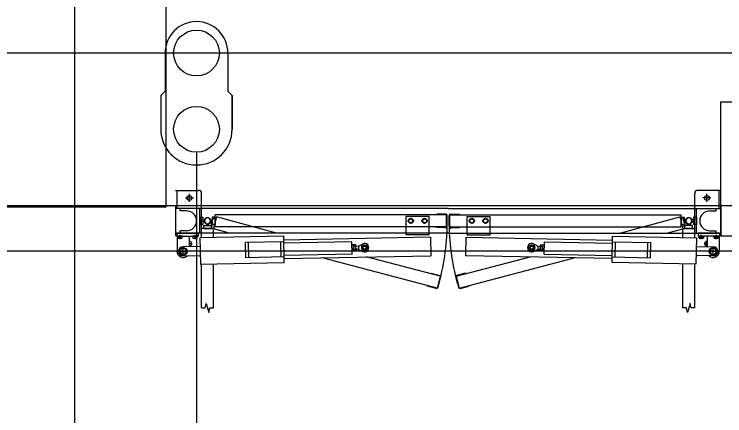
# Model space of a CAD drawing. Extents: x -264222 to -263592, y -1242345 to -1242048.
# Drawn here: x -263876.665 to -263874.336, y -1242241.996 to -1242240.68 of the extents above; entities that cross this region are included whole.
import ezdxf

# ---------------------------------------------------------------- set-up
doc = ezdxf.new("R2010")
doc.units = 0
doc.layers.add('HESCON_OSI_STAVBY_KFA', color=7, linetype='Continuous')
doc.layers.add('KFA_2D_SITUACIA_DSP', color=7, linetype='Continuous')

msp = doc.modelspace()

# ---------------------------------------------------------------- linework, layer by layer
at = {"layer": 'HESCON_OSI_STAVBY_KFA'}
for p, q in [((-263876.4678, -1242083.2372), (-263876.4678, -1242246.7072)), ((-263792.6528, -1242240.8072), (-263911.5228, -1242240.8072))]:
    msp.add_line(p, q, dxfattribs=at)
at = {"layer": 'KFA_2D_SITUACIA_DSP'}
for p, q in [((-263876.1677, -1242239.8122), (-263876.1677, -1242241.3122)), ((-263876.1708, -1242240.8072), (-263876.1708, -1242240.9322)), ((-263875.9648, -1242240.8072), (-263875.9648, -1242240.9322)), ((-263876.1708, -1242240.9322), (-263876.1848, -1242240.9462)), ((-263875.9648, -1242240.9322), (-263875.9508, -1242240.9462)), ((-263876.1848, -1242240.9462), (-263876.1848, -1242241.0572)), ((-263875.9508, -1242240.9462), (-263875.9508, -1242241.0572)), ((-263875.9508, -1242241.0572), (-263875.9508, -1242240.9462)), ((-263874.348, -1242240.9673), (-263873.998, -1242240.9673)), ((-263874.348, -1242241.4073), (-263874.348, -1242240.9673)), ((-263876.0678, -1242241.1322), (-263876.0678, -1242253.37)), ((-263876.137, -1242241.2573), (-263876.061, -1242241.2573)), ((-263876.131, -1242241.3173), (-263876.131, -1242241.2573)), ((-263874.348, -1242241.2573), (-263874.424, -1242241.2573)), ((-263874.354, -1242241.3173), (-263874.354, -1242241.2573)), ((-263876.104, -1242241.2823), (-263876.078, -1242241.2823)), ((-263876.091, -1242241.2953), (-263876.091, -1242241.2693)), ((-263876.051, -1242241.3173), (-263876.051, -1242241.2673)), ((-263874.434, -1242241.3173), (-263874.434, -1242241.2673)), ((-263874.381, -1242241.2823), (-263874.407, -1242241.2823)), ((-263874.394, -1242241.2953), (-263874.394, -1242241.2693)), ((-263894.581, -1242241.3072), (-263809.3546, -1242241.3072)), ((-263876.137, -1242241.3073), (-263876.137, -1242241.4073)), ((-263874.348, -1242241.3073), (-263874.348, -1242241.4073)), ((-263876.1677, -1242241.3122), (-263876.7677, -1242241.3122)), ((-263875.2425, -1242241.3173), (-263876.137, -1242241.3173)), ((-263876.121, -1242241.3248), (-263876.121, -1242241.3173)), ((-263876.1, -1242241.3248), (-263876.121, -1242241.3248)), ((-263876.057, -1242241.3973), (-263876.057, -1242241.3173)), ((-263876.051, -1242241.3973), (-263876.051, -1242241.3173)), ((-263875.2425, -1242241.3173), (-263874.348, -1242241.3173)), ((-263874.434, -1242241.3973), (-263874.434, -1242241.3173)), ((-263874.428, -1242241.3973), (-263874.428, -1242241.3173)), ((-263874.385, -1242241.3248), (-263874.364, -1242241.3248)), ((-263874.364, -1242241.3248), (-263874.364, -1242241.3173)), ((-263876.057, -1242241.3448), (-263876.057, -1242241.3698)), ((-263876.057, -1242241.3448), (-263876.047, -1242241.3448)), ((-263876.047, -1242241.3448), (-263876.047, -1242241.3698)), ((-263876.047, -1242241.3563), (-263876.0374, -1242241.3492)), ((-263876.047, -1242241.3583), (-263876.047, -1242241.3563)), ((-263876.0256, -1242241.3492), (-263876.016, -1242241.3563)), ((-263876.0163, -1242241.3603), (-263876.0237, -1242241.351)), ((-263876.0198, -1242241.3734), (-263876.0133, -1242241.3492)), ((-263876.006, -1242241.3448), (-263876.016, -1242241.3448)), ((-263876.016, -1242241.3448), (-263876.016, -1242241.3698)), ((-263876.016, -1242241.3563), (-263876.016, -1242241.3583)), ((-263876.0036, -1242241.3518), (-263876.0133, -1242241.3492)), ((-263876.0017, -1242241.3445), (-263876.0121, -1242241.3832)), ((-263875.2475, -1242241.3373), (-263876.006, -1242241.3373)), ((-263876.006, -1242241.3773), (-263876.006, -1242241.3373)), ((-263876.006, -1242241.3448), (-263876.006, -1242241.3698)), ((-263875.805, -1242241.3973), (-263876.0017, -1242241.3445)), ((-263875.305, -1242241.3433), (-263875.38, -1242241.3433)), ((-263875.38, -1242241.3973), (-263875.38, -1242241.3433)), ((-263875.3689, -1242241.3505), (-263875.3729, -1242241.3573)), ((-263875.3729, -1242241.3573), (-263875.3689, -1242241.3641)), ((-263875.3611, -1242241.3505), (-263875.3689, -1242241.3505)), ((-263875.3572, -1242241.3573), (-263875.3611, -1242241.3505)), ((-263875.3611, -1242241.3641), (-263875.3572, -1242241.3573)), ((-263875.3239, -1242241.3505), (-263875.3279, -1242241.3573)), ((-263875.3279, -1242241.3573), (-263875.3239, -1242241.3641)), ((-263875.3161, -1242241.3505), (-263875.3239, -1242241.3505)), ((-263875.3122, -1242241.3573), (-263875.3161, -1242241.3505)), ((-263875.3161, -1242241.3641), (-263875.3122, -1242241.3573)), ((-263875.305, -1242241.3973), (-263875.305, -1242241.3433)), ((-263875.2495, -1242241.3353), (-263875.2795, -1242241.3353)), ((-263875.2795, -1242241.3373), (-263875.2795, -1242241.3353)), ((-263875.2475, -1242241.3773), (-263875.2475, -1242241.3373)), ((-263875.2455, -1242241.3753), (-263875.2455, -1242241.3393)), ((-263875.2395, -1242241.3753), (-263875.2395, -1242241.3393)), ((-263875.2375, -1242241.3373), (-263874.479, -1242241.3373)), ((-263875.2375, -1242241.3773), (-263875.2375, -1242241.3373)), ((-263875.2355, -1242241.3353), (-263875.2055, -1242241.3353)), ((-263875.2055, -1242241.3373), (-263875.2055, -1242241.3353)), ((-263875.18, -1242241.3433), (-263875.105, -1242241.3433)), ((-263875.18, -1242241.3973), (-263875.18, -1242241.3433)), ((-263875.1729, -1242241.3573), (-263875.1689, -1242241.3505)), ((-263875.1689, -1242241.3641), (-263875.1729, -1242241.3573)), ((-263875.1689, -1242241.3505), (-263875.1611, -1242241.3505)), ((-263875.1611, -1242241.3505), (-263875.1572, -1242241.3573)), ((-263875.1572, -1242241.3573), (-263875.1611, -1242241.3641)), ((-263875.1279, -1242241.3573), (-263875.1239, -1242241.3505)), ((-263875.1239, -1242241.3641), (-263875.1279, -1242241.3573)), ((-263875.1239, -1242241.3505), (-263875.1161, -1242241.3505)), ((-263875.1161, -1242241.3505), (-263875.1122, -1242241.3573)), ((-263875.1122, -1242241.3573), (-263875.1161, -1242241.3641)), ((-263875.105, -1242241.3973), (-263875.105, -1242241.3433)), ((-263874.6801, -1242241.3973), (-263874.4833, -1242241.3445)), ((-263874.4833, -1242241.3445), (-263874.473, -1242241.3832)), ((-263874.4814, -1242241.3518), (-263874.4717, -1242241.3492)), ((-263874.479, -1242241.3773), (-263874.479, -1242241.3373)), ((-263874.479, -1242241.3448), (-263874.469, -1242241.3448)), ((-263874.479, -1242241.3448), (-263874.479, -1242241.3698)), ((-263874.4652, -1242241.3734), (-263874.4717, -1242241.3492)), ((-263874.469, -1242241.3448), (-263874.469, -1242241.3698)), ((-263874.4594, -1242241.3492), (-263874.469, -1242241.3563)), ((-263874.469, -1242241.3563), (-263874.469, -1242241.3583)), ((-263874.4687, -1242241.3603), (-263874.4613, -1242241.351)), ((-263874.438, -1242241.3563), (-263874.4476, -1242241.3492)), ((-263874.438, -1242241.3448), (-263874.438, -1242241.3698)), ((-263874.428, -1242241.3448), (-263874.438, -1242241.3448)), ((-263874.438, -1242241.3583), (-263874.438, -1242241.3563)), ((-263874.428, -1242241.3448), (-263874.428, -1242241.3698)), ((-263876.057, -1242241.3698), (-263876.047, -1242241.3698)), ((-263876.0374, -1242241.3653), (-263876.047, -1242241.3583)), ((-263876.044, -1242241.3728), (-263876.019, -1242241.3728)), ((-263876.044, -1242241.3828), (-263876.044, -1242241.3728)), ((-263876.0396, -1242241.3632), (-263876.0325, -1242241.3728)), ((-263876.0325, -1242241.3728), (-263876.0305, -1242241.3728)), ((-263876.0305, -1242241.3728), (-263876.0235, -1242241.3632)), ((-263876.0279, -1242241.3666), (-263876.0168, -1242241.3622)), ((-263876.016, -1242241.3583), (-263876.0256, -1242241.3653)), ((-263876.0101, -1242241.3759), (-263876.0198, -1242241.3734)), ((-263876.019, -1242241.3828), (-263876.019, -1242241.3728)), ((-263876.0168, -1242241.3622), (-263876.0163, -1242241.3603)), ((-263876.006, -1242241.3698), (-263876.016, -1242241.3698)), ((-263875.2475, -1242241.3773), (-263876.006, -1242241.3773)), ((-263875.3689, -1242241.3641), (-263875.3611, -1242241.3641)), ((-263875.3239, -1242241.3641), (-263875.3161, -1242241.3641)), ((-263875.2795, -1242241.3793), (-263875.2795, -1242241.3773)), ((-263875.2495, -1242241.3793), (-263875.2795, -1242241.3793)), ((-263875.2646, -1242241.3802), (-263875.2646, -1242241.3773)), ((-263875.2493, -1242241.3743), (-263875.2493, -1242241.3833)), ((-263875.2375, -1242241.3773), (-263874.479, -1242241.3773)), ((-263875.2357, -1242241.3743), (-263875.2357, -1242241.3833)), ((-263875.2355, -1242241.3793), (-263875.2055, -1242241.3793)), ((-263875.2204, -1242241.3802), (-263875.2204, -1242241.3773)), ((-263875.2055, -1242241.3793), (-263875.2055, -1242241.3773)), ((-263875.1611, -1242241.3641), (-263875.1689, -1242241.3641)), ((-263875.1161, -1242241.3641), (-263875.1239, -1242241.3641)), ((-263874.479, -1242241.3698), (-263874.469, -1242241.3698)), ((-263874.4749, -1242241.3759), (-263874.4652, -1242241.3734)), ((-263874.469, -1242241.3583), (-263874.4594, -1242241.3653)), ((-263874.4682, -1242241.3622), (-263874.4687, -1242241.3603)), ((-263874.4572, -1242241.3666), (-263874.4682, -1242241.3622)), ((-263874.441, -1242241.3728), (-263874.466, -1242241.3728)), ((-263874.466, -1242241.3828), (-263874.466, -1242241.3728)), ((-263874.4545, -1242241.3728), (-263874.4616, -1242241.3632)), ((-263874.4525, -1242241.3728), (-263874.4545, -1242241.3728)), ((-263874.4455, -1242241.3632), (-263874.4525, -1242241.3728)), ((-263874.4476, -1242241.3653), (-263874.438, -1242241.3583)), ((-263874.441, -1242241.3828), (-263874.441, -1242241.3728)), ((-263874.428, -1242241.3698), (-263874.438, -1242241.3698)), ((-263875.2425, -1242241.3973), (-263876.137, -1242241.3973)), ((-263876.132, -1242241.3973), (-263876.132, -1242241.4073)), ((-263876.132, -1242241.3973), (-263876.062, -1242241.3973)), ((-263876.1215, -1242241.4171), (-263876.1215, -1242241.4028)), ((-263876.1, -1242241.3898), (-263876.121, -1242241.3898)), ((-263876.121, -1242241.3973), (-263876.121, -1242241.3898)), ((-263876.0725, -1242241.4171), (-263876.0725, -1242241.4028)), ((-263876.062, -1242241.3973), (-263876.062, -1242241.4073)), ((-263876.0115, -1242241.3828), (-263876.0515, -1242241.3828)), ((-263876.0515, -1242241.4126), (-263876.0515, -1242241.3828)), ((-263876.051, -1242241.4126), (-263876.051, -1242241.3973)), ((-263876.044, -1242241.3828), (-263876.019, -1242241.3828)), ((-263875.9595, -1242241.3973), (-263876.0121, -1242241.3832)), ((-263876.0115, -1242241.4118), (-263876.0115, -1242241.3828)), ((-263875.38, -1242241.4033), (-263875.38, -1242241.3973)), ((-263875.305, -1242241.4033), (-263875.38, -1242241.4033)), ((-263875.305, -1242241.4033), (-263875.305, -1242241.3973)), ((-263875.2425, -1242241.3973), (-263874.348, -1242241.3973)), ((-263875.18, -1242241.4033), (-263875.18, -1242241.3973)), ((-263875.18, -1242241.4033), (-263875.105, -1242241.4033)), ((-263875.105, -1242241.4033), (-263875.105, -1242241.3973)), ((-263874.5255, -1242241.3973), (-263874.473, -1242241.3832)), ((-263874.4735, -1242241.3828), (-263874.4335, -1242241.3828)), ((-263874.4735, -1242241.4118), (-263874.4735, -1242241.3828)), ((-263874.441, -1242241.3828), (-263874.466, -1242241.3828)), ((-263874.434, -1242241.4126), (-263874.434, -1242241.3973)), ((-263874.4335, -1242241.4126), (-263874.4335, -1242241.3828)), ((-263874.423, -1242241.3973), (-263874.423, -1242241.4073)), ((-263874.353, -1242241.3973), (-263874.423, -1242241.3973)), ((-263874.4125, -1242241.4171), (-263874.4125, -1242241.4028)), ((-263874.385, -1242241.3898), (-263874.364, -1242241.3898)), ((-263874.364, -1242241.3973), (-263874.364, -1242241.3898)), ((-263874.3635, -1242241.4171), (-263874.3635, -1242241.4028)), ((-263874.353, -1242241.3973), (-263874.353, -1242241.4073)), ((-263876.132, -1242241.4073), (-263876.062, -1242241.4073)), ((-263876.1315, -1242241.4073), (-263876.1315, -1242241.4573)), ((-263876.1131, -1242241.4073), (-263876.1299, -1242241.4073)), ((-263876.1299, -1242241.409), (-263876.1299, -1242241.4073)), ((-263876.1131, -1242241.409), (-263876.1299, -1242241.409)), ((-263876.1147, -1242241.409), (-263876.1283, -1242241.409)), ((-263876.1283, -1242241.409), (-263876.1283, -1242241.4145)), ((-263876.1283, -1242241.4145), (-263876.1147, -1242241.4145)), ((-263876.1215, -1242241.409), (-263876.1215, -1242241.4136)), ((-263876.1147, -1242241.4145), (-263876.1147, -1242241.409)), ((-263876.1131, -1242241.409), (-263876.1131, -1242241.4073)), ((-263876.0915, -1242241.4073), (-263876.0915, -1242241.4419)), ((-263876.091, -1242241.4419), (-263876.091, -1242241.4227)), ((-263876.0641, -1242241.4073), (-263876.0809, -1242241.4073)), ((-263876.0809, -1242241.409), (-263876.0809, -1242241.4073)), ((-263876.0641, -1242241.409), (-263876.0809, -1242241.409)), ((-263876.0657, -1242241.409), (-263876.0793, -1242241.409)), ((-263876.0793, -1242241.409), (-263876.0793, -1242241.4145)), ((-263876.0793, -1242241.4145), (-263876.0657, -1242241.4145)), ((-263876.0725, -1242241.409), (-263876.0725, -1242241.4136)), ((-263876.0657, -1242241.4145), (-263876.0657, -1242241.409)), ((-263876.0641, -1242241.409), (-263876.0641, -1242241.4073)), ((-263875.7814, -1242241.4072), (-263876.0564, -1242241.4127)), ((-263876.0564, -1242241.4127), (-263876.0547, -1242241.4996)), ((-263875.7811, -1242241.4257), (-263875.9071, -1242241.4282)), ((-263875.7901, -1242241.4759), (-263875.7911, -1242241.4259)), ((-263875.7797, -1242241.4942), (-263875.7814, -1242241.4072)), ((-263875.3003, -1242241.4106), (-263875.7812, -1242241.4202)), ((-263875.5582, -1242241.4263), (-263875.781, -1242241.4307)), ((-263875.5574, -1242241.4662), (-263875.5582, -1242241.4263)), ((-263875.3003, -1242241.4106), (-263875.2991, -1242241.4716)), ((-263875.1848, -1242241.4106), (-263875.186, -1242241.4716)), ((-263875.1848, -1242241.4106), (-263874.7038, -1242241.4202)), ((-263874.9276, -1242241.4662), (-263874.9268, -1242241.4263)), ((-263874.9268, -1242241.4263), (-263874.704, -1242241.4307)), ((-263874.7053, -1242241.4942), (-263874.7036, -1242241.4072)), ((-263874.7039, -1242241.4257), (-263874.5779, -1242241.4282)), ((-263874.7036, -1242241.4072), (-263874.4286, -1242241.4127)), ((-263874.6949, -1242241.4759), (-263874.6939, -1242241.4259)), ((-263874.4286, -1242241.4127), (-263874.4304, -1242241.4996)), ((-263874.353, -1242241.4073), (-263874.423, -1242241.4073)), ((-263874.4209, -1242241.4073), (-263874.4041, -1242241.4073)), ((-263874.4209, -1242241.409), (-263874.4209, -1242241.4073)), ((-263874.4209, -1242241.409), (-263874.4041, -1242241.409)), ((-263874.4193, -1242241.409), (-263874.4057, -1242241.409)), ((-263874.4193, -1242241.4145), (-263874.4193, -1242241.409)), ((-263874.4057, -1242241.4145), (-263874.4193, -1242241.4145)), ((-263874.4125, -1242241.409), (-263874.4125, -1242241.4136)), ((-263874.4057, -1242241.409), (-263874.4057, -1242241.4145)), ((-263874.4041, -1242241.409), (-263874.4041, -1242241.4073)), ((-263874.394, -1242241.4419), (-263874.394, -1242241.4227)), ((-263874.3935, -1242241.4073), (-263874.3935, -1242241.4419)), ((-263874.3719, -1242241.4073), (-263874.3551, -1242241.4073)), ((-263874.3719, -1242241.409), (-263874.3719, -1242241.4073)), ((-263874.3719, -1242241.409), (-263874.3551, -1242241.409)), ((-263874.3703, -1242241.409), (-263874.3567, -1242241.409)), ((-263874.3703, -1242241.4145), (-263874.3703, -1242241.409)), ((-263874.3567, -1242241.4145), (-263874.3703, -1242241.4145)), ((-263874.3635, -1242241.409), (-263874.3635, -1242241.4136)), ((-263874.3567, -1242241.409), (-263874.3567, -1242241.4145)), ((-263874.3551, -1242241.409), (-263874.3551, -1242241.4073)), ((-263874.3535, -1242241.4073), (-263874.3535, -1242241.4573)), ((-263873.998, -1242241.4073), (-263874.348, -1242241.4073)), ((-263876.1217, -1242241.4514), (-263876.1115, -1242241.4455)), ((-263876.0558, -1242241.4412), (-263876.1118, -1242241.4423)), ((-263876.1115, -1242241.4729), (-263876.1115, -1242241.4417)), ((-263876.1115, -1242241.4455), (-263876.1013, -1242241.4514)), ((-263876.0915, -1242241.4323), (-263876.0814, -1242241.4323)), ((-263875.9061, -1242241.4782), (-263875.9071, -1242241.4282)), ((-263875.8961, -1242241.478), (-263875.8971, -1242241.428)), ((-263875.553, -1242241.4362), (-263875.558, -1242241.4362)), ((-263875.5526, -1242241.4561), (-263875.553, -1242241.4362)), ((-263875.553, -1242241.4377), (-263875.5522, -1242241.4363)), ((-263875.5526, -1242241.4546), (-263875.553, -1242241.4377)), ((-263875.5457, -1242241.4362), (-263875.5522, -1242241.4363)), ((-263875.5456, -1242241.4411), (-263875.5521, -1242241.4412)), ((-263875.545, -1242241.4375), (-263875.5457, -1242241.4362)), ((-263875.5446, -1242241.4545), (-263875.545, -1242241.4375)), ((-263875.5367, -1242241.4408), (-263875.5449, -1242241.441)), ((-263875.5367, -1242241.4408), (-263875.5236, -1242241.4333)), ((-263875.5367, -1242241.4408), (-263875.5365, -1242241.4508)), ((-263874.9483, -1242241.4408), (-263874.9614, -1242241.4333)), ((-263874.9483, -1242241.4408), (-263874.9485, -1242241.4508)), ((-263874.9483, -1242241.4408), (-263874.9401, -1242241.441)), ((-263874.9404, -1242241.4545), (-263874.9401, -1242241.4375)), ((-263874.9401, -1242241.4375), (-263874.9393, -1242241.4362)), ((-263874.9394, -1242241.4411), (-263874.9329, -1242241.4412)), ((-263874.9393, -1242241.4362), (-263874.9328, -1242241.4363)), ((-263874.9321, -1242241.4377), (-263874.9328, -1242241.4363)), ((-263874.9324, -1242241.4561), (-263874.932, -1242241.4362)), ((-263874.9324, -1242241.4546), (-263874.9321, -1242241.4377)), ((-263874.932, -1242241.4362), (-263874.927, -1242241.4362)), ((-263874.5889, -1242241.478), (-263874.5879, -1242241.428)), ((-263874.5789, -1242241.4782), (-263874.5779, -1242241.4282)), ((-263874.4292, -1242241.4412), (-263874.3732, -1242241.4423)), ((-263874.3935, -1242241.4323), (-263874.4036, -1242241.4323)), ((-263874.3735, -1242241.4455), (-263874.3837, -1242241.4514)), ((-263874.3735, -1242241.4729), (-263874.3735, -1242241.4417)), ((-263874.3633, -1242241.4514), (-263874.3735, -1242241.4455)), ((-263876.1271, -1242241.4573), (-263876.0959, -1242241.4573)), ((-263876.1217, -1242241.4632), (-263876.1217, -1242241.4514)), ((-263876.1115, -1242241.469), (-263876.1217, -1242241.4632)), ((-263876.1013, -1242241.4632), (-263876.1115, -1242241.469)), ((-263876.1112, -1242241.4723), (-263876.0552, -1242241.4711)), ((-263876.1013, -1242241.4514), (-263876.1013, -1242241.4632)), ((-263875.5574, -1242241.4662), (-263875.7802, -1242241.4707)), ((-263875.78, -1242241.4812), (-263875.2991, -1242241.4716)), ((-263875.5526, -1242241.4561), (-263875.5576, -1242241.4562)), ((-263875.5526, -1242241.4546), (-263875.5518, -1242241.4559)), ((-263875.5455, -1242241.4509), (-263875.5519, -1242241.451)), ((-263875.5454, -1242241.4558), (-263875.5518, -1242241.4559)), ((-263875.5446, -1242241.4545), (-263875.5454, -1242241.4558)), ((-263875.5365, -1242241.4508), (-263875.5447, -1242241.451)), ((-263875.5365, -1242241.4508), (-263875.5231, -1242241.4578)), ((-263874.7051, -1242241.4812), (-263875.186, -1242241.4716)), ((-263874.9485, -1242241.4508), (-263874.9619, -1242241.4578)), ((-263874.9485, -1242241.4508), (-263874.9403, -1242241.451)), ((-263874.9404, -1242241.4545), (-263874.9397, -1242241.4558)), ((-263874.9397, -1242241.4558), (-263874.9332, -1242241.4559)), ((-263874.9396, -1242241.4509), (-263874.9331, -1242241.451)), ((-263874.9324, -1242241.4546), (-263874.9332, -1242241.4559)), ((-263874.9324, -1242241.4561), (-263874.9274, -1242241.4562)), ((-263874.9276, -1242241.4662), (-263874.7048, -1242241.4707)), ((-263874.3738, -1242241.4723), (-263874.4298, -1242241.4711)), ((-263874.3579, -1242241.4573), (-263874.3891, -1242241.4573)), ((-263874.3837, -1242241.4514), (-263874.3837, -1242241.4632)), ((-263874.3837, -1242241.4632), (-263874.3735, -1242241.469)), ((-263874.3735, -1242241.469), (-263874.3633, -1242241.4632)), ((-263874.3633, -1242241.4632), (-263874.3633, -1242241.4514)), ((-263876.0547, -1242241.4996), (-263875.7797, -1242241.4942)), ((-263875.7801, -1242241.4757), (-263875.9061, -1242241.4782)), ((-263875.279, -1242241.5775), (-263875.6556, -1242241.4787)), ((-263875.2686, -1242241.5389), (-263875.5117, -1242241.4758)), ((-263875.2164, -1242241.5389), (-263874.9733, -1242241.4758)), ((-263875.2061, -1242241.5775), (-263874.8294, -1242241.4787)), ((-263874.4304, -1242241.4996), (-263874.7053, -1242241.4942)), ((-263874.7049, -1242241.4757), (-263874.5789, -1242241.4782)), ((-263876.0515, -1242241.6429), (-263876.0515, -1242241.4996)), ((-263876.0115, -1242241.6429), (-263876.0115, -1242241.4988)), ((-263874.4735, -1242241.6429), (-263874.4735, -1242241.4988)), ((-263874.4335, -1242241.6429), (-263874.4335, -1242241.4996)), ((-263875.2995, -1242241.5306), (-263875.299, -1242241.5287)), ((-263875.299, -1242241.5287), (-263875.27, -1242241.5365)), ((-263875.2686, -1242241.5389), (-263875.279, -1242241.5775)), ((-263875.2672, -1242241.5414), (-263875.2765, -1242241.5761)), ((-263875.2178, -1242241.5414), (-263875.2085, -1242241.5761)), ((-263875.2164, -1242241.5389), (-263875.2061, -1242241.5775)), ((-263875.186, -1242241.5287), (-263875.215, -1242241.5365)), ((-263875.1855, -1242241.5306), (-263875.186, -1242241.5287)), ((-263875.3104, -1242241.5712), (-263875.3099, -1242241.5693)), ((-263875.2814, -1242241.579), (-263875.3104, -1242241.5712)), ((-263875.2036, -1242241.579), (-263875.1746, -1242241.5712)), ((-263875.1746, -1242241.5712), (-263875.1751, -1242241.5693)), ((-263876.0395, -1242241.6429), (-263876.0355, -1242241.6279)), ((-263876.0355, -1242241.6279), (-263876.0275, -1242241.6579)), ((-263874.4495, -1242241.6279), (-263874.4575, -1242241.6579)), ((-263874.4455, -1242241.6429), (-263874.4495, -1242241.6279)), ((-263876.0515, -1242241.6429), (-263876.0395, -1242241.6429)), ((-263876.0275, -1242241.6579), (-263876.0235, -1242241.6429)), ((-263876.0235, -1242241.6429), (-263876.0115, -1242241.6429)), ((-263874.4615, -1242241.6429), (-263874.4735, -1242241.6429)), ((-263874.4575, -1242241.6579), (-263874.4615, -1242241.6429)), ((-263874.4335, -1242241.6429), (-263874.4455, -1242241.6429))]:
    msp.add_line(p, q, dxfattribs=at)
msp.add_lwpolyline([(-263794.8928, -1242227.3822), (-263808.9678, -1242241.4572), (-263894.9678, -1242241.4572), (-263909.0428, -1242227.3822), (-263909.0428, -1242196.3327), (-263914.1428, -1242196.3327), (-263914.1428, -1242132.4327), (-263909.0428, -1242132.4327), (-263909.0428, -1242101.3822), (-263894.9678, -1242087.3072), (-263808.9678, -1242087.3072), (-263794.8928, -1242101.3822), (-263794.8928, -1242227.3822)], dxfattribs=at)
for centre, radius in [((-263876.0678, -1242240.8072), 0.075), ((-263876.0678, -1242241.0572), 0.075), ((-263876.091, -1242241.2823), 0.008), ((-263874.394, -1242241.2823), 0.008), ((-263875.365, -1242241.3573), 0.0084), ((-263875.365, -1242241.3573), 0.0068), ((-263875.32, -1242241.3573), 0.0084), ((-263875.32, -1242241.3573), 0.0068), ((-263875.165, -1242241.3573), 0.0084), ((-263875.165, -1242241.3573), 0.0068), ((-263875.12, -1242241.3573), 0.0084), ((-263875.12, -1242241.3573), 0.0068), ((-263876.1115, -1242241.4573), 0.0126), ((-263876.1115, -1242241.4573), 0.0102), ((-263875.5166, -1242241.4454), 0.00952), ((-263875.5166, -1242241.4454), 0.00645), ((-263875.5166, -1242241.4454), 0.005), ((-263874.9684, -1242241.4454), 0.00952), ((-263874.9684, -1242241.4454), 0.00645), ((-263874.9684, -1242241.4454), 0.005), ((-263874.3735, -1242241.4573), 0.0126), ((-263874.3735, -1242241.4573), 0.0102)]:
    msp.add_circle(centre, radius, dxfattribs=at)
for centre, radius, start, end in [((-263876.0678, -1242240.8072), 0.103, 360, 180), ((-263876.0678, -1242241.0572), 0.117, 180, 360), ((-263876.061, -1242241.2673), 0.01, 0, 90), ((-263874.424, -1242241.2673), 0.01, 90, 180), ((-263876.1, -1242241.3573), 0.0325, 270, 90), ((-263874.385, -1242241.3573), 0.0325, 90, 270), ((-263876.0315, -1242241.3573), 0.01, 53.6139, 306.3861), ((-263876.0315, -1242241.3573), 0.01, 323.6139, 216.3861), ((-263876.0315, -1242241.3573), 0.01, 38.6139, 291.3861), ((-263876.0315, -1242241.3573), 0.01, 233.6139, 126.3861), ((-263876.0315, -1242241.3573), 0.7862, 345, 0), ((-263875.2495, -1242241.3393), 0.004, 0, 90), ((-263874.4535, -1242241.3573), 0.7862, 180, 195), ((-263875.2355, -1242241.3393), 0.004, 90, 180), ((-263874.4535, -1242241.3573), 0.01, 53.6139, 306.3861), ((-263874.4535, -1242241.3573), 0.01, 323.6139, 216.3861), ((-263874.4535, -1242241.3573), 0.01, 248.6139, 141.3861), ((-263874.4535, -1242241.3573), 0.01, 233.6139, 126.3861), ((-263875.2495, -1242241.3753), 0.004, 270, 0), ((-263875.2355, -1242241.3753), 0.004, 180, 270), ((-263876.1249, -1242241.4077), 0.0068, 240, 300), ((-263876.1181, -1242241.4077), 0.0068, 240, 300), ((-263876.091, -1242241.4323), 0.008, 266.4167, 93.5833), ((-263876.0759, -1242241.4077), 0.0068, 240, 300), ((-263876.0691, -1242241.4077), 0.0068, 240, 300), ((-263874.4159, -1242241.4077), 0.0068, 240, 300), ((-263874.4091, -1242241.4077), 0.0068, 240, 300), ((-263874.394, -1242241.4323), 0.008, 86.4167, 273.5833), ((-263874.3669, -1242241.4077), 0.0068, 240, 300), ((-263874.3601, -1242241.4077), 0.0068, 240, 300), ((-263876.1115, -1242241.4573), 0.015, 91.14, 271.14), ((-263875.5486, -1242241.4387), 0.00432, 146.5466, 215.7334), ((-263875.5366, -1242241.4458), 0.0161, 163.4401, 198.8399), ((-263875.5493, -1242241.4387), 0.00432, 326.5466, 35.7334), ((-263875.5609, -1242241.4463), 0.0161, 343.4401, 18.8399), ((-263875.5166, -1242241.4454), 0.014, 242.4029, 119.8771), ((-263874.9684, -1242241.4454), 0.014, 60.1229, 297.5971), ((-263874.9241, -1242241.4463), 0.0161, 161.1601, 196.5599), ((-263874.9358, -1242241.4387), 0.00432, 144.2666, 213.4534), ((-263874.9484, -1242241.4458), 0.0161, 341.1601, 16.5599), ((-263874.9364, -1242241.4387), 0.00432, 324.2666, 33.4534), ((-263874.3735, -1242241.4573), 0.015, 268.86, 88.86), ((-263876.1115, -1242241.4573), 0.02, 180, 312.5496), ((-263875.5483, -1242241.4534), 0.00432, 146.5466, 215.7334), ((-263875.5519, -1242241.451), 0.0001, 21.9532, 91.14), ((-263875.5455, -1242241.4509), 0.0001, 91.14, 160.3268), ((-263875.549, -1242241.4534), 0.00432, 326.5466, 35.7334), ((-263874.9361, -1242241.4534), 0.00432, 144.2666, 213.4534), ((-263874.9396, -1242241.4509), 0.0001, 19.6732, 88.86), ((-263874.9331, -1242241.451), 0.0001, 88.86, 158.0468), ((-263874.9367, -1242241.4534), 0.00432, 324.2666, 33.4534), ((-263874.3735, -1242241.4573), 0.02, 227.4504, 0), ((-263875.2711, -1242241.5403), 0.004, 345, 75), ((-263875.214, -1242241.5403), 0.004, 105, 195), ((-263875.2804, -1242241.5751), 0.004, 255, 345), ((-263875.2046, -1242241.5751), 0.004, 195, 285)]:
    msp.add_arc(centre, radius, start, end, dxfattribs=at)

doc.saveas('drawing.dxf')
